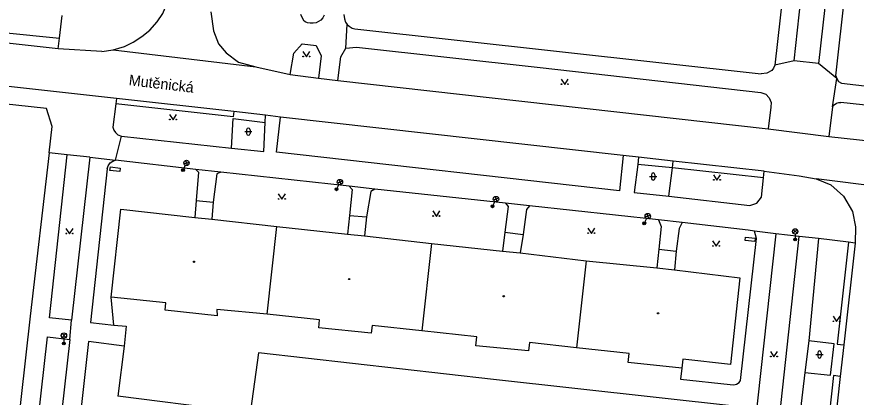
# Model space of a CAD drawing. Extents: x -595546 to -593986, y -1160845 to -1159202.
# Drawn here: x -594502.4 to -594384.7, y -1160255.5 to -1160202.2 of the extents above; entities that cross this region are included whole.
import ezdxf

# ---------------------------------------------------------------- set-up
doc = ezdxf.new("R2010")
doc.units = 0
for name, color, linetype in [('Level 33', 7, 'Continuous'), ('Level 36', 7, 'Continuous'), ('Level 39', 7, 'Continuous'), ('Nazvy ulic', 7, 'Continuous'), ('silnoproud - povrch.  znaky a  RIS  skut. velikost', 7, 'Continuous'), ('Specificka linie pasportu komunikaci', 7, 'Continuous'), ('TM - budovy zdene_ betonove - VP', 7, 'Continuous'), ('TM - chodniky - VP', 7, 'Continuous'), ('TM - komunikace - VP', 7, 'Continuous'), ('TM - rozhrani ploch obecne - VP', 7, 'Continuous')]:
    doc.layers.add(name, color=color, linetype=linetype)

msp = doc.modelspace()

# ---------------------------------------------------------------- linework, layer by layer
at = {"layer": 'Level 33'}
for p, q in [((-594478.98, -1160222.81), (-594478.27, -1160222.56)), ((-594478.75, -1160222.33), (-594478.5, -1160223.04)), ((-594478.79, -1160223.02), (-594479.11, -1160223.7)), ((-594457.28, -1160225.7), (-594457.6, -1160226.38)), ((-594457.47, -1160225.49), (-594456.76, -1160225.24)), ((-594457.24, -1160225.01), (-594456.99, -1160225.72)), ((-594435.4, -1160228.09), (-594435.72, -1160228.77)), ((-594435.59, -1160227.88), (-594434.88, -1160227.63)), ((-594435.36, -1160227.4), (-594435.11, -1160228.11)), ((-594414.12, -1160230.48), (-594414.44, -1160231.16)), ((-594414.31, -1160230.27), (-594413.6, -1160230.02)), ((-594414.08, -1160229.79), (-594413.83, -1160230.5)), ((-594393.55, -1160232.56), (-594393.02, -1160232.03)), ((-594393.55, -1160232.03), (-594393.02, -1160232.56)), ((-594393.29, -1160232.67), (-594393.29, -1160233.42)), ((-594496.07, -1160247.15), (-594495.54, -1160246.62)), ((-594496.07, -1160246.62), (-594495.54, -1160247.15)), ((-594495.81, -1160247.26), (-594495.81, -1160248.01))]:
    msp.add_line(p, q, dxfattribs=at)
for centre, radius in [((-594478.62, -1160222.69), 0.375), ((-594479.11, -1160223.7), 0.2), ((-594479.11, -1160223.7), 0.145), ((-594479.11, -1160223.7), 0.0876), ((-594457.11, -1160225.37), 0.375), ((-594457.6, -1160226.38), 0.2), ((-594457.6, -1160226.38), 0.145), ((-594457.6, -1160226.38), 0.0876), ((-594435.23, -1160227.76), 0.375), ((-594435.72, -1160228.77), 0.2), ((-594435.72, -1160228.77), 0.145), ((-594435.72, -1160228.77), 0.0876), ((-594413.95, -1160230.15), 0.375), ((-594414.44, -1160231.16), 0.2), ((-594414.44, -1160231.16), 0.145), ((-594414.44, -1160231.16), 0.0876), ((-594393.29, -1160232.3), 0.375), ((-594393.29, -1160233.42), 0.2), ((-594393.29, -1160233.42), 0.145), ((-594393.29, -1160233.42), 0.0876), ((-594495.81, -1160246.89), 0.375), ((-594495.81, -1160248.01), 0.2), ((-594495.81, -1160248.01), 0.145), ((-594495.81, -1160248.01), 0.0876)]:
    msp.add_circle(centre, radius, dxfattribs=at)
at = {"layer": 'Level 36'}
for p, q in [((-594470.45, -1160218.3), (-594469.45, -1160218.3)), ((-594470.2, -1160218.05), (-594470.2, -1160218.55)), ((-594469.7, -1160218.05), (-594469.7, -1160218.55)), ((-594413.69, -1160224.6), (-594412.69, -1160224.6)), ((-594413.44, -1160224.35), (-594413.44, -1160224.85)), ((-594412.94, -1160224.35), (-594412.94, -1160224.85)), ((-594390.37, -1160249.56), (-594389.37, -1160249.56)), ((-594390.12, -1160249.31), (-594390.12, -1160249.81)), ((-594389.62, -1160249.31), (-594389.62, -1160249.81))]:
    msp.add_line(p, q, dxfattribs=at)
for points in [[(-594462.31, -1160207.06), (-594461.81, -1160207.81), (-594461.31, -1160207.06)], [(-594426.09, -1160210.95), (-594425.59, -1160211.7), (-594425.09, -1160210.95)], [(-594481, -1160215.89), (-594480.5, -1160216.64), (-594480, -1160215.89)], [(-594404.75, -1160224.36), (-594404.25, -1160225.11), (-594403.75, -1160224.36)], [(-594465.75, -1160227.04), (-594465.25, -1160227.79), (-594464.75, -1160227.04)], [(-594444.09, -1160229.43), (-594443.59, -1160230.18), (-594443.09, -1160229.43)], [(-594495.52, -1160231.89), (-594495.02, -1160232.64), (-594494.52, -1160231.89)], [(-594422.36, -1160231.82), (-594421.86, -1160232.57), (-594421.36, -1160231.82)], [(-594404.86, -1160233.63), (-594404.36, -1160234.38), (-594403.86, -1160233.63)], [(-594387.98, -1160244.2), (-594387.48, -1160244.95), (-594386.98, -1160244.2)], [(-594396.76, -1160249.14), (-594396.26, -1160249.89), (-594395.76, -1160249.14)]]:
    msp.add_lwpolyline(points, dxfattribs=at)
for centre in [(-594462.26, -1160207.76), (-594461.36, -1160207.76), (-594426.04, -1160211.65), (-594425.14, -1160211.65), (-594480.95, -1160216.59), (-594480.05, -1160216.59), (-594404.7, -1160225.06), (-594403.8, -1160225.06), (-594465.7, -1160227.74), (-594464.8, -1160227.74), (-594444.04, -1160230.13), (-594443.14, -1160230.13), (-594495.47, -1160232.59), (-594494.57, -1160232.59), (-594422.31, -1160232.52), (-594421.41, -1160232.52), (-594404.81, -1160234.33), (-594403.91, -1160234.33), (-594387.93, -1160244.9), (-594387.03, -1160244.9), (-594396.71, -1160249.84), (-594395.81, -1160249.84)]:
    msp.add_circle(centre, 0.05, dxfattribs=at)
for centre, start, end in [((-594469.95, -1160218.05), 0, 180), ((-594469.95, -1160218.55), 180, 0), ((-594413.19, -1160224.35), 0, 180), ((-594413.19, -1160224.85), 180, 0), ((-594389.87, -1160249.31), 0, 180), ((-594389.87, -1160249.81), 180, 0)]:
    msp.add_arc(centre, 0.25, start, end, dxfattribs=at)
at = {"layer": 'Level 39'}
for centre, radius in [((-594477.57, -1160236.55), 0.09), ((-594477.57, -1160236.55), 0.0398), ((-594455.81, -1160238.97), 0.09), ((-594455.81, -1160238.97), 0.0398), ((-594434.14, -1160241.39), 0.09), ((-594434.14, -1160241.39), 0.0398), ((-594412.51, -1160243.78), 0.09), ((-594412.51, -1160243.78), 0.0398)]:
    msp.add_circle(centre, radius, dxfattribs=at)
at = {"layer": 'silnoproud - povrch.  znaky a  RIS  skut. velikost'}
for points in [[(-594489.35, -1160223.75), (-594489.29, -1160223.25)], [(-594487.97, -1160223.91), (-594489.35, -1160223.75)], [(-594489.29, -1160223.25), (-594487.91, -1160223.41)], [(-594487.91, -1160223.41), (-594487.97, -1160223.91)], [(-594400.32, -1160233.58), (-594400.26, -1160233.08)], [(-594400.26, -1160233.08), (-594398.88, -1160233.24)], [(-594398.94, -1160233.73), (-594400.32, -1160233.58)], [(-594398.88, -1160233.24), (-594398.94, -1160233.73)]]:
    msp.add_lwpolyline(points, dxfattribs=at)
at = {"layer": 'Specificka linie pasportu komunikaci'}
for points in [[(-594475.21, -1160201.48), (-594474.84, -1160204.18), (-594474.14, -1160205.98), (-594473.08, -1160207.23), (-594471.35, -1160208.55), (-594468.92, -1160209.23)], [(-594511.32, -1160203.68), (-594496.87, -1160205.15), (-594496.43, -1160205.19)], [(-594456.27, -1160206.59), (-594456.08, -1160203.27)], [(-594488.92, -1160206.82), (-594468.92, -1160209.23)], [(-594393.43, -1160208.35), (-594396.13, -1160208.98)], [(-594387.47, -1160210.84), (-594390, -1160208.73)], [(-594388.07, -1160214.82), (-594387.47, -1160210.84)], [(-594472.07, -1160216.24), (-594488.53, -1160214.41)], [(-594471.98, -1160215.5), (-594472.07, -1160216.24)], [(-594417.38, -1160221.64), (-594465.46, -1160216.25)], [(-594488.57, -1160222.32), (-594487.74, -1160218.94)], [(-594495.36, -1160221.54), (-594497.88, -1160221.26)], [(-594492.17, -1160221.9), (-594488.57, -1160222.32)], [(-594410.5, -1160223.38), (-594410.38, -1160222.44)], [(-594397.73, -1160224.79), (-594410.5, -1160223.38)], [(-594372.11, -1160227.21), (-594390.36, -1160224.92)], [(-594395.98, -1160232.61), (-594399.01, -1160232.25)], [(-594390, -1160233.31), (-594392.71, -1160232.99)], [(-594385.81, -1160233.81), (-594387.41, -1160248.11), (-594386.46, -1160248.21)], [(-594488.81, -1160245.42), (-594489.18, -1160241.5)], [(-594494.99, -1160247.44), (-594494.72, -1160244.73)], [(-594386.96, -1160252.62), (-594387.9, -1160252.52), (-594389.71, -1160268.77)]]:
    msp.add_lwpolyline(points, dxfattribs=at)
at = {"layer": 'TM - budovy zdene_ betonove - VP'}
for points in [[(-594489.18, -1160241.5), (-594487.81, -1160229.17)], [(-594487.81, -1160229.17), (-594477.43, -1160230.33)], [(-594477.43, -1160230.33), (-594475.05, -1160230.59)], [(-594475.05, -1160230.59), (-594465.94, -1160231.6)], [(-594467.3, -1160243.88), (-594465.94, -1160231.6)], [(-594465.94, -1160231.6), (-594456.05, -1160232.67)], [(-594456.05, -1160232.67), (-594453.67, -1160232.93)], [(-594453.67, -1160232.93), (-594444.28, -1160234)], [(-594444.28, -1160234), (-594445.64, -1160246.24)], [(-594444.28, -1160234), (-594434.33, -1160235.05)], [(-594434.33, -1160235.05), (-594431.85, -1160235.32)], [(-594431.85, -1160235.32), (-594422.59, -1160236.41)], [(-594422.59, -1160236.41), (-594423.94, -1160248.6)], [(-594422.59, -1160236.41), (-594412.7, -1160237.42)], [(-594412.7, -1160237.42), (-594410.2, -1160237.69)], [(-594410.2, -1160237.69), (-594401.03, -1160238.8)], [(-594401.03, -1160238.8), (-594402.35, -1160250.95)], [(-594481.52, -1160242.33), (-594489.18, -1160241.5)], [(-594481.63, -1160243.36), (-594481.52, -1160242.33)], [(-594474.3, -1160244.14), (-594481.63, -1160243.36)], [(-594467.3, -1160243.88), (-594474.38, -1160243.23)], [(-594474.38, -1160243.23), (-594474.3, -1160244.14)], [(-594459.97, -1160244.68), (-594467.3, -1160243.88)], [(-594460.09, -1160245.81), (-594459.97, -1160244.68)], [(-594452.72, -1160246.55), (-594460.09, -1160245.81)], [(-594452.6, -1160245.48), (-594452.72, -1160246.55)], [(-594445.64, -1160246.24), (-594452.6, -1160245.48)], [(-594437.9, -1160247.08), (-594445.64, -1160246.24)], [(-594438.04, -1160248.35), (-594437.9, -1160247.08)], [(-594430.68, -1160249.04), (-594438.04, -1160248.35)], [(-594430.55, -1160247.88), (-594430.68, -1160249.04)], [(-594423.94, -1160248.6), (-594430.55, -1160247.88)], [(-594416.56, -1160249.4), (-594423.94, -1160248.6)], [(-594416.7, -1160250.69), (-594416.56, -1160249.4)], [(-594409.17, -1160251.46), (-594416.7, -1160250.69)], [(-594409.04, -1160250.22), (-594409.17, -1160251.46)], [(-594402.35, -1160250.95), (-594409.04, -1160250.22)]]:
    msp.add_lwpolyline(points, dxfattribs=at)
at = {"layer": 'TM - chodniky - VP'}
for points in [[(-594393.6, -1160186.53), (-594396.13, -1160208.98)], [(-594393.43, -1160208.35), (-594391.1, -1160186.8), (-594387.59, -1160187.18), (-594390, -1160208.73)], [(-594387.57, -1160210.47), (-594385.03, -1160187.39)], [(-594496.43, -1160205.19), (-594496.04, -1160202)], [(-594462.64, -1160201.83), (-594462.22, -1160202.71)], [(-594459.3, -1160201.97), (-594459.52, -1160202.36), (-594459.81, -1160202.65), (-594460.1, -1160202.85), (-594460.45, -1160203.02), (-594460.85, -1160203.1), (-594461.28, -1160203.1), (-594461.64, -1160203.04), (-594461.97, -1160202.89), (-594462.22, -1160202.71)], [(-594456.55, -1160201.88), (-594456.49, -1160202.5), (-594456.31, -1160202.96), (-594456.08, -1160203.27)], [(-594456.08, -1160203.27), (-594455.83, -1160203.5), (-594455.41, -1160203.77), (-594455.03, -1160203.88)], [(-594455.03, -1160203.88), (-594398.04, -1160210.19)], [(-594496.61, -1160206.67), (-594496.43, -1160205.19)], [(-594463.59, -1160207.28), (-594462.39, -1160205.98)], [(-594462.39, -1160205.98), (-594460.45, -1160206.2)], [(-594464.09, -1160210.3), (-594463.59, -1160207.28)], [(-594460.45, -1160206.2), (-594459.76, -1160207.65)], [(-594457, -1160207.82), (-594456.27, -1160206.59)], [(-594456.27, -1160206.59), (-594454.77, -1160206.47)], [(-594454.77, -1160206.47), (-594429.02, -1160209.32)], [(-594459.76, -1160207.65), (-594460.12, -1160210.78)], [(-594457.4, -1160211.11), (-594457, -1160207.82)], [(-594390, -1160208.73), (-594393.43, -1160208.35)], [(-594429.02, -1160209.32), (-594398.08, -1160212.79)], [(-594396.31, -1160209.38), (-594396.58, -1160209.75)], [(-594396.13, -1160208.98), (-594396.31, -1160209.38)], [(-594397.24, -1160210.12), (-594398.04, -1160210.19)], [(-594396.58, -1160209.75), (-594397.24, -1160210.12)], [(-594387.57, -1160210.47), (-594387.47, -1160210.84)], [(-594387.47, -1160210.84), (-594387.19, -1160211.25), (-594386.81, -1160211.51)], [(-594498.27, -1160215.07), (-594534.87, -1160211.08)], [(-594386.81, -1160211.51), (-594382.76, -1160211.99)], [(-594398.08, -1160212.79), (-594397.4, -1160213.06)], [(-594397.4, -1160213.06), (-594396.95, -1160213.55)], [(-594488.44, -1160213.67), (-594488.53, -1160214.41)], [(-594396.95, -1160213.55), (-594396.67, -1160214.21)], [(-594396.67, -1160214.21), (-594396.7, -1160214.88)], [(-594388.07, -1160214.82), (-594387.81, -1160214.52), (-594387.51, -1160214.3), (-594387.16, -1160214.22), (-594386.88, -1160214.2)], [(-594371.75, -1160215.87), (-594386.88, -1160214.2)], [(-594497.45, -1160217.59), (-594498.27, -1160215.07)], [(-594488.53, -1160214.41), (-594488.94, -1160217.66)], [(-594396.7, -1160214.88), (-594397.06, -1160217.92)], [(-594388.07, -1160214.82), (-594388.59, -1160218.99)], [(-594467.58, -1160217), (-594467.54, -1160215.99)], [(-594497.88, -1160221.26), (-594497.45, -1160217.59)], [(-594488.94, -1160217.66), (-594488.8, -1160218.08), (-594488.58, -1160218.44), (-594488.23, -1160218.74), (-594487.74, -1160218.94)], [(-594467.79, -1160221.11), (-594467.58, -1160217)], [(-594487.74, -1160218.94), (-594472.3, -1160220.62)], [(-594497.88, -1160221.26), (-594500.56, -1160244.17)], [(-594472.3, -1160220.62), (-594467.79, -1160221.11)], [(-594497.83, -1160244.39), (-594495.36, -1160221.54)], [(-594492.17, -1160221.9), (-594495.36, -1160221.54)], [(-594492.17, -1160221.9), (-594494.72, -1160244.73)], [(-594415.23, -1160221.9), (-594415.36, -1160222.89)], [(-594415.36, -1160222.89), (-594415.88, -1160226.82)], [(-594474.38, -1160224.24), (-594474.89, -1160228.19)], [(-594473.8, -1160223.97), (-594474.38, -1160224.24)], [(-594455.82, -1160225.95), (-594473.8, -1160223.97)], [(-594398, -1160227.48), (-594397.73, -1160224.79)], [(-594397.73, -1160224.79), (-594397.63, -1160223.85)], [(-594455.82, -1160225.95), (-594455.41, -1160226.42)], [(-594455.41, -1160226.42), (-594455.78, -1160230.07)], [(-594452.78, -1160226.68), (-594453.38, -1160230.26)], [(-594452.22, -1160226.37), (-594452.78, -1160226.68)], [(-594433.89, -1160228.34), (-594452.22, -1160226.37)], [(-594415.88, -1160226.82), (-594410.99, -1160227.33)], [(-594474.89, -1160228.19), (-594475.05, -1160230.59)], [(-594433.89, -1160228.34), (-594433.51, -1160228.81)], [(-594410.99, -1160227.33), (-594399.65, -1160228.64)], [(-594399.65, -1160228.64), (-594398.65, -1160228.35)], [(-594398.65, -1160228.35), (-594398, -1160227.48)], [(-594433.51, -1160228.81), (-594433.98, -1160232.41)], [(-594430.96, -1160229.23), (-594431.44, -1160232.74)], [(-594430.52, -1160228.72), (-594430.96, -1160229.23)], [(-594412.45, -1160230.66), (-594430.52, -1160228.72)], [(-594455.78, -1160230.07), (-594456.05, -1160232.67)], [(-594453.38, -1160230.26), (-594453.67, -1160232.93)], [(-594412.45, -1160230.66), (-594412.06, -1160231.6)], [(-594412.06, -1160231.6), (-594412.41, -1160234.8)], [(-594409.55, -1160231.88), (-594409.96, -1160235.05)], [(-594409.12, -1160231.04), (-594409.55, -1160231.88)], [(-594399.9, -1160232.1), (-594409.12, -1160231.04)], [(-594433.98, -1160232.41), (-594434.33, -1160235.05)], [(-594431.44, -1160232.74), (-594431.85, -1160235.32)], [(-594399.01, -1160232.25), (-594399.9, -1160232.1)], [(-594395.98, -1160232.61), (-594399.85, -1160267.57)], [(-594398.7, -1160233.27), (-594399.01, -1160232.25)], [(-594396.52, -1160267.94), (-594392.71, -1160232.99)], [(-594392.71, -1160232.99), (-594395.98, -1160232.61)], [(-594400.96, -1160253.22), (-594398.7, -1160233.27)], [(-594390, -1160233.31), (-594391.38, -1160247.64)], [(-594385.81, -1160233.81), (-594390, -1160233.31)], [(-594384.87, -1160233.92), (-594385.81, -1160233.81)], [(-594412.41, -1160234.8), (-594412.7, -1160237.42)], [(-594409.96, -1160235.05), (-594410.2, -1160237.69)], [(-594500.56, -1160244.17), (-594503.79, -1160273.41)], [(-594494.72, -1160244.73), (-594497.83, -1160244.39)], [(-594501.12, -1160273.68), (-594498.1, -1160247.07)], [(-594498.1, -1160247.07), (-594494.99, -1160247.44)], [(-594494.99, -1160247.44), (-594497.99, -1160274.01)], [(-594492.36, -1160247.75), (-594495.32, -1160274.26)], [(-594487.38, -1160248.38), (-594492.36, -1160247.75)], [(-594487.38, -1160248.38), (-594488.27, -1160255.39)], [(-594391.38, -1160247.64), (-594391.94, -1160252.08)], [(-594468.51, -1160249.33), (-594469.64, -1160257.46)], [(-594435.58, -1160253.06), (-594468.51, -1160249.33)], [(-594409.17, -1160251.46), (-594409.35, -1160253.01)], [(-594401.39, -1160256.86), (-594435.58, -1160253.06)], [(-594409.35, -1160253.01), (-594402.38, -1160253.77)], [(-594391.94, -1160252.08), (-594393.85, -1160268.27)], [(-594402.38, -1160253.77), (-594401.9, -1160253.8), (-594401.49, -1160253.71), (-594401.14, -1160253.47), (-594400.96, -1160253.22)], [(-594472.8, -1160257.38), (-594488.27, -1160255.39)]]:
    msp.add_lwpolyline(points, dxfattribs=at)
at = {"layer": 'TM - komunikace - VP'}
for points in [[(-594488.92, -1160206.82), (-594487.3, -1160206.35), (-594486.1, -1160205.77), (-594484.87, -1160204.96), (-594483.78, -1160204.07), (-594482.74, -1160202.92), (-594481.93, -1160201.72), (-594481.36, -1160200.37)], [(-594488.44, -1160213.67), (-594571.02, -1160204.5)], [(-594496.61, -1160206.67), (-594513.02, -1160204.85)], [(-594490.51, -1160207.05), (-594496.61, -1160206.67)], [(-594490.51, -1160207.05), (-594488.92, -1160206.82)], [(-594468.92, -1160209.23), (-594464.09, -1160210.3)], [(-594464.09, -1160210.3), (-594460.12, -1160210.78)], [(-594460.12, -1160210.78), (-594457.4, -1160211.11)], [(-594457.4, -1160211.11), (-594397.06, -1160217.92)], [(-594471.98, -1160215.5), (-594488.44, -1160213.67)], [(-594467.54, -1160215.99), (-594471.98, -1160215.5)], [(-594465.46, -1160216.25), (-594467.54, -1160215.99)], [(-594466.01, -1160221.18), (-594465.46, -1160216.25)], [(-594397.06, -1160217.92), (-594388.59, -1160218.99)], [(-594388.59, -1160218.99), (-594372.2, -1160220.77)], [(-594417.93, -1160226.59), (-594466.01, -1160221.18)], [(-594417.38, -1160221.64), (-594417.93, -1160226.59)], [(-594415.23, -1160221.9), (-594417.38, -1160221.64)], [(-594410.38, -1160222.44), (-594415.23, -1160221.9)], [(-594397.63, -1160223.85), (-594410.38, -1160222.44)], [(-594397.63, -1160223.85), (-594392.75, -1160224.51)], [(-594392.75, -1160224.51), (-594390.36, -1160224.92)], [(-594390.36, -1160224.92), (-594388.29, -1160225.75)], [(-594388.29, -1160225.75), (-594386.52, -1160227.37)], [(-594386.52, -1160227.37), (-594385.23, -1160229.48)], [(-594385.23, -1160229.48), (-594384.81, -1160231.66)], [(-594384.81, -1160231.66), (-594384.87, -1160233.92)], [(-594384.87, -1160233.92), (-594386.46, -1160248.21)], [(-594386.46, -1160248.21), (-594386.96, -1160252.62)], [(-594386.96, -1160252.62), (-594388.77, -1160268.88)]]:
    msp.add_lwpolyline(points, dxfattribs=at)
at = {"layer": 'TM - rozhrani ploch obecne - VP'}
for points in [[(-594472.3, -1160220.62), (-594472.08, -1160216.47)], [(-594472.08, -1160216.47), (-594467.58, -1160217)], [(-594489.72, -1160223.51), (-594489.61, -1160223.09), (-594489.32, -1160222.68), (-594488.97, -1160222.43), (-594488.57, -1160222.32)], [(-594477.29, -1160223.59), (-594488.57, -1160222.32)], [(-594489.72, -1160223.51), (-594492.07, -1160245.07)], [(-594473.8, -1160223.97), (-594477.29, -1160223.59)], [(-594477.29, -1160223.59), (-594476.93, -1160223.97)], [(-594410.5, -1160223.38), (-594415.36, -1160222.89)], [(-594410.99, -1160227.33), (-594410.5, -1160223.38)], [(-594476.93, -1160223.97), (-594477.25, -1160227.98)], [(-594452.22, -1160226.37), (-594455.82, -1160225.95)], [(-594477.25, -1160227.98), (-594477.43, -1160230.33)], [(-594477.25, -1160227.98), (-594474.89, -1160228.19)], [(-594430.52, -1160228.72), (-594433.89, -1160228.34)], [(-594455.78, -1160230.07), (-594453.38, -1160230.26)], [(-594409.12, -1160231.04), (-594412.45, -1160230.66)], [(-594433.98, -1160232.41), (-594431.44, -1160232.74)], [(-594412.41, -1160234.8), (-594409.96, -1160235.05)], [(-594492.07, -1160245.07), (-594488.81, -1160245.42)], [(-594488.81, -1160245.42), (-594487.06, -1160245.58)], [(-594487.06, -1160245.58), (-594487.38, -1160248.38)], [(-594387.81, -1160248.06), (-594391.38, -1160247.64)], [(-594388.33, -1160252.47), (-594387.81, -1160248.06)], [(-594391.94, -1160252.08), (-594388.33, -1160252.47)]]:
    msp.add_lwpolyline(points, dxfattribs=at)

# ---------------------------------------------------------------- texts
at = {"layer": 'Nazvy ulic'}
msp.add_text('Mutěnická', height=1.5, rotation=353.2991, dxfattribs=at).set_placement((-594486.77, -1160211.79))

doc.saveas('drawing.dxf')
